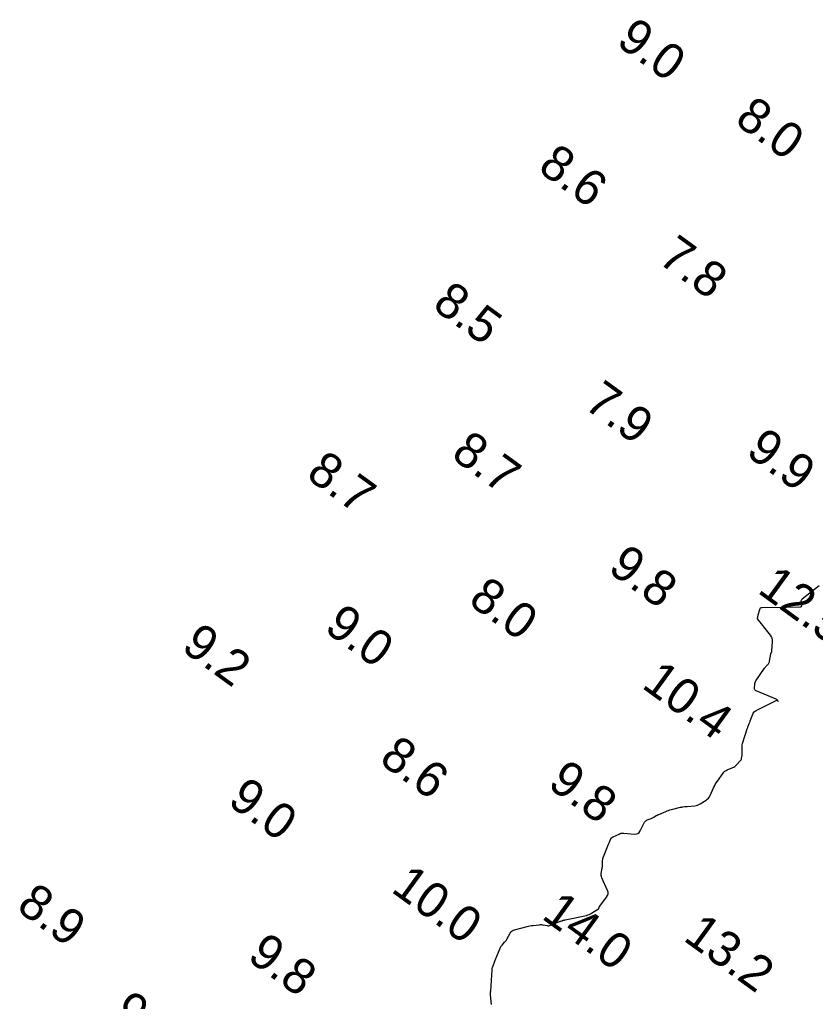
# Model space of a CAD drawing. Extents: x 815352 to 820877, y 582403 to 597439.
# Drawn here: x 817926.3 to 818038.5, y 586251.7 to 586390.1 of the extents above; entities that cross this region are included whole.
import ezdxf

# ---------------------------------------------------------------- set-up
doc = ezdxf.new("R2010")
doc.units = 0
doc.layers.add('V-CONT-EL12', color=7, linetype='Continuous')
doc.layers.add('V-TOPO-SOUN', color=7, linetype='Continuous')

msp = doc.modelspace()

# ---------------------------------------------------------------- linework, layer by layer
at = {"layer": 'V-CONT-EL12'}
msp.add_lwpolyline([(817992.86, 586251.26), (817992.71, 586252.62), (817992.71, 586252.67), (817992.7, 586252.71), (817992.7, 586252.75), (817992.71, 586252.79), (817992.72, 586253.05), (817992.73, 586253.13), (817992.92, 586256.13), (817992.92, 586256.17), (817992.93, 586256.22), (817992.94, 586256.27), (817992.95, 586256.32), (817993, 586256.51), (817993.02, 586256.56), (817993.03, 586256.6), (817993.05, 586256.65), (817993.06, 586256.69), (817993.31, 586257.35), (817993.36, 586257.47), (817993.41, 586257.59), (817993.46, 586257.72), (817993.51, 586257.84), (817994.05, 586259.16), (817994.1, 586259.28), (817994.17, 586259.4), (817994.25, 586259.51), (817994.33, 586259.61), (817994.7, 586260.01), (817994.78, 586260.11), (817994.87, 586260.22), (817994.94, 586260.33), (817995.01, 586260.45), (817995.49, 586261.31), (817995.6, 586261.48), (817995.74, 586261.62), (817995.91, 586261.72), (817996.1, 586261.79), (817997.88, 586262.25), (817998.07, 586262.3), (817998.27, 586262.34), (817998.47, 586262.37), (817998.67, 586262.4), (817999.6, 586262.49), (817999.74, 586262.5), (817999.87, 586262.5), (818000.01, 586262.49), (818000.14, 586262.47), (818000.67, 586262.36), (818000.8, 586262.34), (818000.93, 586262.34), (818001.06, 586262.36), (818001.18, 586262.41), (818002.42, 586262.94), (818002.46, 586262.96), (818002.51, 586262.97), (818002.55, 586262.99), (818002.6, 586263), (818002.8, 586263.06), (818002.83, 586263.08), (818002.87, 586263.09), (818002.91, 586263.1), (818002.94, 586263.11), (818003.09, 586263.15), (818003.13, 586263.15), (818003.16, 586263.16), (818003.2, 586263.17), (818003.24, 586263.18), (818006.23, 586263.81), (818006.43, 586263.86), (818006.61, 586263.93), (818006.79, 586264.01), (818006.96, 586264.11), (818007.92, 586264.73), (818007.94, 586264.75), (818007.97, 586264.78), (818007.98, 586264.81), (818008, 586264.84), (818008.03, 586264.98), (818008.04, 586265.01), (818008.06, 586265.04), (818008.08, 586265.07), (818008.1, 586265.1), (818009.08, 586266.37), (818009.22, 586266.6), (818009.28, 586266.83), (818009.28, 586267.08), (818009.2, 586267.33), (818008.41, 586269.12), (818008.36, 586269.27), (818008.33, 586269.42), (818008.32, 586269.58), (818008.33, 586269.73), (818008.46, 586270.46), (818008.47, 586270.57), (818008.48, 586270.68), (818008.49, 586270.8), (818008.49, 586270.91), (818008.48, 586271.37), (818008.48, 586271.48), (818008.49, 586271.59), (818008.52, 586271.7), (818008.56, 586271.81), (818009.36, 586273.84), (818009.39, 586273.91), (818009.41, 586273.97), (818009.44, 586274.04), (818009.46, 586274.11), (818009.57, 586274.42), (818009.59, 586274.47), (818009.62, 586274.52), (818009.65, 586274.57), (818009.68, 586274.61), (818009.83, 586274.77), (818009.87, 586274.8), (818009.92, 586274.84), (818009.96, 586274.87), (818010.01, 586274.89), (818010.84, 586275.27), (818010.99, 586275.34), (818011.15, 586275.38), (818011.32, 586275.39), (818011.49, 586275.39), (818013.03, 586275.28), (818013.29, 586275.29), (818013.5, 586275.37), (818013.68, 586275.51), (818013.82, 586275.72), (818014.44, 586276.93), (818014.51, 586277.03), (818014.6, 586277.13), (818014.69, 586277.2), (818014.81, 586277.26), (818015.34, 586277.49), (818015.44, 586277.53), (818015.53, 586277.58), (818015.62, 586277.62), (818015.72, 586277.67), (818016.08, 586277.87), (818016.18, 586277.92), (818016.27, 586277.96), (818016.36, 586278.01), (818016.46, 586278.05), (818017.41, 586278.47), (818017.6, 586278.55), (818017.8, 586278.62), (818018, 586278.69), (818018.2, 586278.74), (818019.47, 586279.05), (818019.55, 586279.06), (818019.63, 586279.08), (818019.71, 586279.09), (818019.79, 586279.1), (818020.11, 586279.14), (818020.19, 586279.15), (818020.27, 586279.15), (818020.35, 586279.16), (818020.44, 586279.17), (818021.52, 586279.27), (818021.72, 586279.3), (818021.91, 586279.35), (818022.1, 586279.43), (818022.28, 586279.53), (818023.09, 586280.06), (818023.27, 586280.19), (818023.43, 586280.35), (818023.56, 586280.53), (818023.67, 586280.73), (818024.15, 586281.79), (818024.27, 586282.03), (818024.4, 586282.27), (818024.54, 586282.5), (818024.69, 586282.72), (818025.5, 586283.86), (818025.62, 586284.01), (818025.76, 586284.13), (818025.91, 586284.24), (818026.08, 586284.33), (818026.85, 586284.65), (818027, 586284.72), (818027.14, 586284.81), (818027.27, 586284.91), (818027.39, 586285.02), (818027.97, 586285.63), (818028.02, 586285.69), (818028.06, 586285.76), (818028.09, 586285.83), (818028.11, 586285.91), (818028.16, 586286.23), (818028.18, 586286.31), (818028.18, 586286.39), (818028.19, 586286.47), (818028.19, 586286.55), (818028.18, 586287.49), (818028.19, 586287.68), (818028.21, 586287.86), (818028.24, 586288.04), (818028.29, 586288.21), (818028.91, 586290.13), (818028.94, 586290.22), (818028.97, 586290.31), (818029, 586290.4), (818029.04, 586290.49), (818029.19, 586290.85), (818029.23, 586290.95), (818029.26, 586291.04), (818029.3, 586291.13), (818029.33, 586291.22), (818029.67, 586292.16), (818029.76, 586292.34), (818029.87, 586292.49), (818030, 586292.62), (818030.17, 586292.72), (818032.97, 586294.11), (818033.07, 586294.14), (818033.15, 586294.13), (818033.21, 586294.07), (818033.24, 586293.96), (818033.21, 586294.08), (818033.15, 586294.18), (818033.07, 586294.26), (818032.96, 586294.32), (818030.16, 586295.45), (818030.05, 586295.51), (818029.97, 586295.6), (818029.93, 586295.71), (818029.92, 586295.83), (818029.96, 586296.39), (818029.98, 586296.53), (818030.01, 586296.66), (818030.06, 586296.78), (818030.13, 586296.9), (818031.35, 586298.65), (818031.41, 586298.74), (818031.47, 586298.82), (818031.54, 586298.9), (818031.6, 586298.98), (818031.88, 586299.28), (818031.94, 586299.36), (818031.99, 586299.45), (818032.02, 586299.54), (818032.05, 586299.64), (818032.21, 586300.68), (818032.21, 586300.71), (818032.22, 586300.74), (818032.24, 586300.77), (818032.26, 586300.8), (818032.33, 586300.92), (818032.35, 586300.95), (818032.36, 586300.98), (818032.37, 586301.02), (818032.37, 586301.05), (818032.47, 586302.44), (818032.46, 586302.68), (818032.42, 586302.9), (818032.33, 586303.11), (818032.2, 586303.31), (818030.36, 586305.62), (818030.34, 586305.65), (818030.33, 586305.67), (818030.33, 586305.7), (818030.34, 586305.74), (818030.38, 586305.88), (818030.39, 586305.9), (818030.4, 586305.93), (818030.4, 586305.96), (818030.41, 586305.98), (818030.42, 586306.09), (818030.42, 586306.12), (818030.43, 586306.15), (818030.44, 586306.17), (818030.44, 586306.2), (818030.66, 586306.96), (818030.71, 586307.08), (818030.79, 586307.16), (818030.89, 586307.22), (818031.02, 586307.23), (818036.36, 586307.31), (818036.47, 586307.32), (818036.54, 586307.37), (818036.58, 586307.45), (818036.58, 586307.56), (818036.51, 586308.04), (818036.51, 586308.16), (818036.54, 586308.27), (818036.59, 586308.36), (818036.67, 586308.44), (818039.02, 586310.32)], dxfattribs=at)

# ---------------------------------------------------------------- texts
at = {"layer": 'V-TOPO-SOUN'}
for s, p in [('9.0', (818010.26, 586386.68)), ('8.0', (818026.96, 586375.59)), ('8.6', (817999.2, 586368.89)), ('7.8', (818016.14, 586355.99)), ('8.5', (817984.33, 586349.5)), ('7.9', (818005.7, 586335.49)), ('8.7', (817986.97, 586328.43)), ('9.9', (818028.54, 586328.83)), ('8.7', (817966.53, 586325.61)), ('9.8', (818009.08, 586312.39)), ('12.5 ', (818030.19, 586309.42)), ('8.0', (817989.39, 586307.84)), ('9.0', (817969.08, 586304)), ('9.2', (817948.94, 586301.3)), ('10.4 ', (818013.86, 586296.01)), ('8.6', (817976.83, 586285.43)), ('9.8', (818000.58, 586282.01)), ('9.0', (817955.47, 586279.56)), ('10.0 ', (817978.53, 586267.24)), ('8.9', (817925.68, 586264.65)), ('14.0 ', (817999.75, 586263.47)), ('13.2 ', (818019.73, 586260.38)), ('9.8', (817958.23, 586257.63)), ('9.2', (817939.1, 586249.46))]:
    msp.add_text(s, height=5, rotation=324, dxfattribs=at).set_placement(p)

doc.saveas('drawing.dxf')
